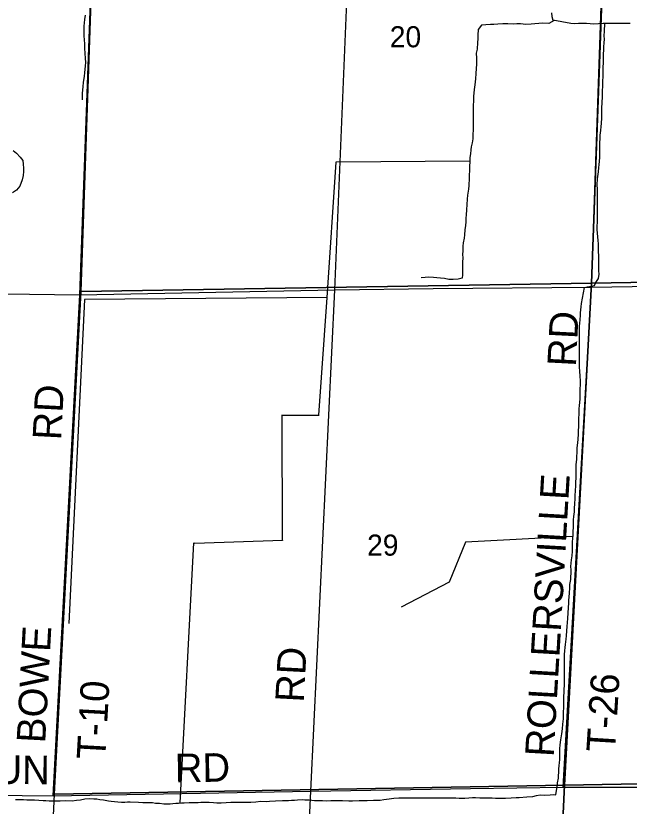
# Model space of a CAD drawing. Extents: x 1588073 to 2013523, y 1090242 to 1357120.
# Drawn here: x 1720721 to 1727149, y 1191839 to 1200124 of the extents above; entities that cross this region are included whole.
import ezdxf

# ---------------------------------------------------------------- set-up
doc = ezdxf.new("R2010")
doc.units = 0
for name, color, linetype in [('GM_X_County_Road', 7, 'Continuous'), ('GM_X_County_Road_Text', 7, 'Continuous'), ('GM_X_Minor_River', 7, 'Continuous'), ('GM_X_Section', 7, 'Continuous'), ('GM_X_Section_Text', 7, 'Continuous'), ('GM_X_Township_Road', 7, 'Continuous'), ('GM_X_Township_Road_Text', 7, 'Continuous')]:
    doc.layers.add(name, color=color, linetype=linetype)

msp = doc.modelspace()

# ---------------------------------------------------------------- linework, layer by layer
at = {"layer": 'GM_X_County_Road'}
msp.add_lwpolyline([(1715636.9, 1192068.8), (1718471.5, 1191976.7), (1718521.8, 1191976.2), (1721113.9, 1191948), (1723811.7, 1191996.8), (1725486.1, 1192023.7), (1726457.1, 1192040.3), (1727614.7, 1192040.3), (1727841.4, 1192094.5), (1729603.6, 1192664.5), (1731881.1, 1193382.6), (1732426.7, 1193546.3), (1733603.8, 1193848.7), (1734558.9, 1194354.5)], dxfattribs=at)
at = {"layer": 'GM_X_Minor_River'}
for p, q in [((1724078.7, 1198591.6), (1725478.9, 1198605.4)), ((1723982.4, 1197170), (1724078.7, 1198589.6)), ((1724078.7, 1198589.6), (1724078.7, 1198591.6)), ((1721439.9, 1197149.6), (1721275.3, 1193752.8)), ((1723982.5, 1197172.1), (1721439.9, 1197149.6)), ((1721439.9, 1197149.6), (1721439.9, 1197149.6)), ((1723897.7, 1195938.8), (1723982.5, 1197172.1)), ((1723982.5, 1197172.1), (1723982.5, 1197172.1)), ((1723514.7, 1194624.6), (1723510.8, 1195941.7)), ((1723510.8, 1195941.7), (1723510.8, 1195939.7)), ((1723510.8, 1195939.7), (1723899.7, 1195938.7)), ((1723899.7, 1195938.7), (1723897.7, 1195938.8)), ((1722598, 1194597), (1723514.8, 1194626.7)), ((1723514.8, 1194626.7), (1723514.7, 1194624.6)), ((1726559.5, 1194665.3), (1725435.1, 1194606.2)), ((1722443.1, 1191873.5), (1722588, 1194599.2)), ((1722588, 1194599.2), (1722598, 1194597)), ((1725435.1, 1194606.2), (1725263, 1194186.3)), ((1725435.1, 1194606.2), (1725435.1, 1194606.2)), ((1725263, 1194186.3), (1724758.9, 1193924.7)), ((1725263, 1194186.3), (1725263, 1194186.3))]:
    msp.add_line(p, q, dxfattribs=at)
for points in [[(1721448.4, 1200131.3), (1721442.4, 1200085.1), (1721438.3, 1200051), (1721434.3, 1200016.9), (1721432.3, 1199964.7), (1721434.3, 1199912.6), (1721438.3, 1199872.4), (1721440.3, 1199830.3), (1721442.2, 1199782.1), (1721444.2, 1199731.9), (1721448.2, 1199677.8), (1721450.2, 1199637.6), (1721448.2, 1199595.5), (1721442.1, 1199531.2), (1721436.1, 1199487.1), (1721428.1, 1199426.9), (1721422, 1199378.7), (1721418, 1199314.5)], [(1726333.7, 1200156.5), (1726339.7, 1200116.4), (1726347.7, 1200078.2)], [(1726362.9, 1200075.3), (1726307.6, 1200044.1), (1726243.4, 1200046.1), (1726203.3, 1200042.1), (1726159.1, 1200038.1), (1726121, 1200036.1), (1726064.8, 1200034.1), (1726010.7, 1200038.2), (1725972.5, 1200038.2), (1725938.4, 1200036.2), (1725876.2, 1200038.2), (1725824.1, 1200038.2), (1725773.9, 1200036.2), (1725731.8, 1200034.2), (1725695.7, 1200032.2), (1725647.5, 1200030.2), (1725601.4, 1200026.2), (1725565.2, 1199980), (1725561.2, 1199919.8), (1725561.2, 1199883.7), (1725559.2, 1199845.6), (1725555.1, 1199775.3), (1725547.1, 1199733.2), (1725549.1, 1199681), (1725549.1, 1199618.8), (1725541, 1199518.4), (1725537, 1199464.3), (1725532.9, 1199400), (1725524.9, 1199351.9), (1725518.8, 1199279.6), (1725516.8, 1199229.4), (1725512.8, 1199187.3), (1725512.7, 1198924.4), (1725510.7, 1198882.3), (1725510.6, 1198836.1), (1725502.6, 1198793.9), (1725492.6, 1198751.8), (1725488.5, 1198717.7), (1725484.5, 1198677.6), (1725480.5, 1198637.4), (1725478.4, 1198595.3), (1725476.4, 1198545.1), (1725474.4, 1198496.9), (1725472.4, 1198460.8), (1725470.4, 1198420.7), (1725468.3, 1198344.4), (1725464.3, 1198308.3), (1725454.2, 1198244.1), (1725452.2, 1198201.9), (1725446.2, 1198145.7), (1725444.2, 1198091.5), (1725440.1, 1198037.3), (1725438.1, 1198001.2), (1725436.1, 1197963.1), (1725432.1, 1197925), (1725428, 1197878.8), (1725422, 1197828.6), (1725418, 1197792.5), (1725409.9, 1197744.3), (1725405.9, 1197708.2), (1725405.9, 1197658), (1725403.9, 1197623.9), (1725405.8, 1197583.8), (1725403.8, 1197543.6), (1725403.8, 1197467.4), (1725401.8, 1197409.2), (1725399.8, 1197373), (1725357.6, 1197363), (1725303.4, 1197359), (1725257.3, 1197359), (1725215.2, 1197369.1), (1725173, 1197375.1), (1725132.9, 1197379.1), (1725096.8, 1197381.1), (1725050.7, 1197383.1), (1725012.5, 1197381.1), (1724970.4, 1197379.1)], [(1727160.3, 1200043.9), (1727096.1, 1200042), (1726979.7, 1200042), (1726933.6, 1200044), (1726877.4, 1200042), (1726827.2, 1200040), (1726779.1, 1200038), (1726741, 1200040), (1726700.8, 1200042), (1726664.7, 1200044.1), (1726616.6, 1200044.1), (1726574.4, 1200040.1), (1726538.3, 1200042.1), (1726347.7, 1200078.2)], [(1726592.7, 1195345.8), (1726594.8, 1195385.9), (1726594.8, 1195418), (1726598.8, 1195478.2), (1726600.8, 1195512.4), (1726602.8, 1195540.4), (1726602.9, 1195596.6), (1726610.9, 1195648.8), (1726612.9, 1195684.9), (1726617, 1195737.1), (1726619, 1195779.3), (1726621, 1195811.4), (1726623, 1195845.5), (1726625.1, 1196008.1), (1726629.1, 1196036.2), (1726635.2, 1196108.4), (1726635.2, 1196214.8), (1726637.2, 1196256.9), (1726637.2, 1196303.1), (1726635.2, 1196339.2), (1726631.3, 1196405.4), (1726627.3, 1196435.6), (1726627.3, 1196509.8), (1726629.3, 1196545.9), (1726627.3, 1196610.2), (1726629.3, 1196660.3), (1726627.4, 1196700.5), (1726627.4, 1196836.9), (1726629.4, 1196869.1), (1726631.4, 1196897.2), (1726635.5, 1196939.3), (1726637.5, 1196981.5), (1726639.5, 1197009.6), (1726641.5, 1197041.7), (1726645.5, 1197071.8), (1726649.6, 1197107.9), (1726679.7, 1197274.5), (1726709.8, 1197284.5), (1726754, 1197288.5), (1726784.1, 1197298.5), (1726800.1, 1197328.6), (1726828.2, 1197368.8), (1726834.3, 1197414.9), (1726832.3, 1197451.1), (1726832.3, 1197565.4), (1726830.3, 1197609.6), (1726826.3, 1197651.8), (1726826.4, 1197738.1), (1726824.4, 1197766.1), (1726820.4, 1197810.3), (1726818.4, 1197842.4), (1726814.4, 1197886.6), (1726814.4, 1197914.7), (1726816.4, 1197964.8), (1726816.4, 1198027.1), (1726818.5, 1198091.3), (1726818.5, 1198121.4), (1726816.5, 1198161.5), (1726818.5, 1198191.6), (1726818.5, 1198261.9), (1726816.5, 1198306), (1726814.5, 1198352.2), (1726818.6, 1198414.4), (1726828.6, 1198488.6), (1726832.7, 1198532.8), (1726834.7, 1198562.9), (1726840.7, 1198637.2), (1726840.8, 1198697.4), (1726842.8, 1198755.6), (1726842.8, 1198787.7), (1726844.8, 1198841.9), (1726844.8, 1198872), (1726852.9, 1198920.1), (1726854.9, 1198962.3), (1726858.9, 1198994.4), (1726861, 1199054.6), (1726861, 1199090.7), (1726861, 1199122.8), (1726861, 1199150.9), (1726867, 1199219.2), (1726869.1, 1199271.3), (1726871.1, 1199309.5), (1726871.1, 1199343.6), (1726873.1, 1199379.7), (1726873.1, 1199433.9), (1726875.2, 1199492.1), (1726875.2, 1199524.2), (1726877.2, 1199580.4), (1726881.2, 1199634.6), (1726881.3, 1199716.9), (1726883.3, 1199771.1), (1726883.3, 1199799.2), (1726887.3, 1199841.3), (1726889.4, 1199879.4), (1726887.4, 1199913.6), (1726889.4, 1199963.7), (1726895.6, 1200042.6)], [(1721418, 1199314.5), (1721416, 1199278.4), (1721415.9, 1199244.2)], [(1720691.5, 1198712.6), (1720729.6, 1198684.4), (1720765.7, 1198642.3), (1720793.8, 1198608.2), (1720797.8, 1198568), (1720801.8, 1198525.9), (1720801.7, 1198491.8), (1720799.7, 1198449.6), (1720787.7, 1198405.5), (1720761.6, 1198337.2), (1720727.4, 1198295.1), (1720687.3, 1198267)], [(1724733.7, 1191928.2), (1725275.4, 1191928.1), (1725333.6, 1191928.1), (1725367.7, 1191924.1), (1725427.9, 1191924.1), (1725468, 1191928.1), (1725506.1, 1191930.1), (1725540.2, 1191930.1), (1725582.3, 1191928.1), (1725634.5, 1191928.1), (1725686.7, 1191926), (1725714.8, 1191926), (1725748.9, 1191922), (1725811.1, 1191922), (1725851.2, 1191924), (1725911.4, 1191926), (1725965.5, 1191930), (1725995.6, 1191932), (1726075.9, 1191936), (1726138.1, 1191942), (1726178.2, 1191950), (1726216.3, 1191960.1), (1726264.5, 1191956), (1726320.7, 1191960), (1726350.8, 1191962), (1726380.9, 1191960), (1726388.9, 1192002.2), (1726394.9, 1192042.3), (1726399, 1192084.5), (1726407, 1192132.6), (1726409, 1192162.7), (1726413, 1192190.8), (1726413.1, 1192228.9), (1726415.1, 1192267.1), (1726419.1, 1192295.2), (1726421.1, 1192329.3), (1726423.1, 1192367.4), (1726423.2, 1192441.7), (1726427.2, 1192481.8), (1726433.2, 1192534), (1726443.3, 1192596.2), (1726451.3, 1192650.4), (1726455.4, 1192698.6), (1726459.4, 1192756.8), (1726461.4, 1192788.9), (1726461.4, 1192827), (1726465.4, 1192869.2), (1726465.5, 1192997.6), (1726467.5, 1193027.7), (1726467.5, 1193059.8), (1726469.6, 1193112), (1726471.6, 1193154.2), (1726471.6, 1193308.7), (1726471.7, 1193383), (1726469.7, 1193431.1), (1726475.7, 1193469.3), (1726477.7, 1193501.4), (1726481.7, 1193533.5), (1726483.8, 1193561.6), (1726487.8, 1193591.7), (1726491.8, 1193625.8), (1726495.8, 1193678), (1726499.9, 1193724.1), (1726501.9, 1193764.3), (1726505.9, 1193808.4), (1726509.9, 1193864.6), (1726514, 1193918.8), (1726516, 1193971), (1726518, 1193999.1), (1726520, 1194029.2), (1726522.1, 1194075.4), (1726526.1, 1194123.5), (1726528.1, 1194161.7), (1726538.2, 1194213.8), (1726538.2, 1194245.9), (1726542.2, 1194280.1), (1726540.2, 1194318.2), (1726538.2, 1194352.3), (1726542.2, 1194386.4), (1726544.3, 1194420.6), (1726550.3, 1194464.7), (1726554.3, 1194510.9), (1726556.3, 1194559.1), (1726556.4, 1194605.2), (1726558.4, 1194649.4), (1726560.4, 1194679.5), (1726562.4, 1194723.6), (1726564.4, 1194761.8), (1726564.5, 1194789.8), (1726566.5, 1194842), (1726570.5, 1194874.1), (1726574.5, 1194926.3), (1726576.6, 1194962.4), (1726580.6, 1195008.6), (1726582.6, 1195064.8), (1726584.6, 1195100.9), (1726586.7, 1195143.1), (1726588.7, 1195205.3), (1726590.7, 1195233.4), (1726592.7, 1195285.6), (1726592.7, 1195345.8)], [(1720719.1, 1191910.9), (1720773.3, 1191908.9), (1720801.4, 1191908.9), (1720837.5, 1191906.9), (1720877.6, 1191906.8), (1720915.8, 1191904.8), (1720963.9, 1191902.8), (1721008, 1191898.8), (1721036.1, 1191898.8), (1721070.2, 1191896.8), (1721100.3, 1191896.8), (1721136.4, 1191894.8), (1721184.6, 1191896.8), (1721244.8, 1191900.8), (1721311, 1191896.7), (1721357.1, 1191902.8), (1721397.3, 1191906.8), (1721445.4, 1191916.8), (1721491.6, 1191918.8), (1721537.7, 1191916.8), (1721571.8, 1191914.8), (1721599.9, 1191910.7), (1721640, 1191906.7), (1721692.2, 1191896.7), (1721720.3, 1191892.6), (1721756.4, 1191888.6), (1721790.5, 1191884.6), (1721828.6, 1191882.6), (1721862.7, 1191882.6), (1721892.8, 1191884.6), (1721920.9, 1191884.6), (1722005.2, 1191880.6), (1722053.3, 1191878.5), (1722121.5, 1191878.5), (1722153.6, 1191876.5), (1722185.7, 1191872.5), (1722227.8, 1191870.5), (1722272, 1191862.4), (1722306.1, 1191862.4), (1722338.2, 1191864.4), (1722366.3, 1191868.4), (1722396.4, 1191870.4), (1722424.5, 1191872.4), (1722458.6, 1191874.4), (1722486.7, 1191874.4), (1722538.8, 1191876.4), (1722580.9, 1191878.4), (1722631.1, 1191878.4), (1722659.2, 1191880.4), (1722715.4, 1191882.4), (1722747.5, 1191880.4), (1722793.6, 1191878.4), (1722827.7, 1191874.4), (1722873.9, 1191874.4), (1722924, 1191876.4), (1722974.2, 1191882.4), (1723002.3, 1191882.4), (1723036.4, 1191880.4), (1723156.8, 1191880.3), (1723184.8, 1191882.3), (1723235, 1191886.3), (1723289.2, 1191890.4), (1723349.4, 1191890.3), (1723379.5, 1191892.3), (1723443.7, 1191896.3), (1723515.9, 1191900.3), (1723580.1, 1191900.3), (1723610.2, 1191902.3), (1723642.3, 1191902.3), (1723672.4, 1191904.3), (1723720.5, 1191908.3), (1723748.6, 1191906.3), (1723796.8, 1191904.3), (1723850.9, 1191900.3), (1723893.1, 1191898.3), (1723935.2, 1191898.3), (1723979.3, 1191896.2), (1724021.5, 1191898.2), (1724145.8, 1191898.2), (1724212, 1191896.2), (1724248.2, 1191896.2), (1724320.4, 1191898.2), (1724402.6, 1191898.2), (1724468.9, 1191902.2), (1724505, 1191904.2), (1724541.1, 1191904.2), (1724577.2, 1191908.2), (1724607.3, 1191912.2), (1724635.4, 1191916.2), (1724683.5, 1191922.2), (1724733.7, 1191928.2)]]:
    msp.add_lwpolyline(points, dxfattribs=at)
at = {"layer": 'GM_X_Section'}
for points in [[(1726949.5, 1202694.1), (1732380.4, 1202743), (1732110.6, 1197410.9), (1726753.6, 1197321.7)], [(1721590.1, 1202607.7), (1726949.5, 1202694.1), (1726753.6, 1197321.7), (1721406.3, 1197233.1)], [(1726753.6, 1197321.7), (1732110.6, 1197410.9), (1731817.4, 1192153.2), (1726470.8, 1192058.2)], [(1721406.3, 1197233.1), (1726753.6, 1197321.7), (1726470.8, 1192058.2), (1721127.6, 1191965.7)], [(1726470.8, 1192058.2), (1731817.4, 1192153.2), (1731594.1, 1186855.5), (1731373.7, 1186852.7), (1726222, 1186791.3)], [(1721127.6, 1191965.7), (1726470.8, 1192058.2), (1726222, 1186791.3), (1726020.7, 1186789.1), (1720881.3, 1186746.9)]]:
    msp.add_lwpolyline(points, close=True, dxfattribs=at)
at = {"layer": 'GM_X_Township_Road'}
for points in [[(1726752.8, 1197279.7), (1726938.1, 1202666.8), (1727016.3, 1207966.1)], [(1724063.3, 1197250.8), (1724063.3, 1197250.8), (1724288.6, 1202621.4)], [(1721391.7, 1197199.7), (1721586.8, 1202572.7)], [(1726752.8, 1197279.7), (1726752.8, 1197279.7), (1732080.2, 1197365.3)], [(1724063.3, 1197250.8), (1725096.5, 1197266.6), (1726752.8, 1197279.7)], [(1726457.1, 1192040.3), (1726752.8, 1197279.7)], [(1718759.3, 1197230.2), (1719386.1, 1197213.5), (1720598, 1197210.7), (1721391.7, 1197199.7), (1724063.3, 1197250.8)], [(1721113.9, 1191948), (1721391.7, 1197199.7)], [(1723811.7, 1191996.8), (1724063.3, 1197250.8)], [(1723606.2, 1186752.8), (1723692.2, 1189392.8), (1723811.7, 1191996.8)]]:
    msp.add_lwpolyline(points, dxfattribs=at)

# ---------------------------------------------------------------- texts
at = {"layer": 'GM_X_County_Road_Text'}
for s, rotation, p in [('RISINGSUN', 359.35467, (1718846.7, 1192092.8)), ('RD', 0.98722, (1722389.8, 1192088.3))]:
    msp.add_text(s, height=300, rotation=rotation, dxfattribs=at).set_placement(p)
at = {"layer": 'GM_X_Section_Text'}
for s, p in [('20', (1724640.2, 1199793.8)), ('29', (1724402.6, 1194465.4))]:
    msp.add_text(s, height=221, rotation=0.00001, dxfattribs=at).set_placement(p)
at = {"layer": 'GM_X_Township_Road_Text'}
for s, rotation, p in [('RD', 87.03878, (1726590.4, 1196442.3)), ('RD', 87.03883, (1721196, 1195672.3)), ('ROLLERSVILLE', 86.71615, (1726357.1, 1192351)), ('BOWE', 86.96252, (1721028.7, 1192495.7)), ('RD', 87.01408, (1723739.1, 1192922.4)), ('T-26', 86.46826, (1726999.1, 1192400.2)), ('T-10', 86.82053, (1721657.7, 1192324.2))]:
    msp.add_text(s, height=300, rotation=rotation, dxfattribs=at).set_placement(p)

doc.saveas('drawing.dxf')
